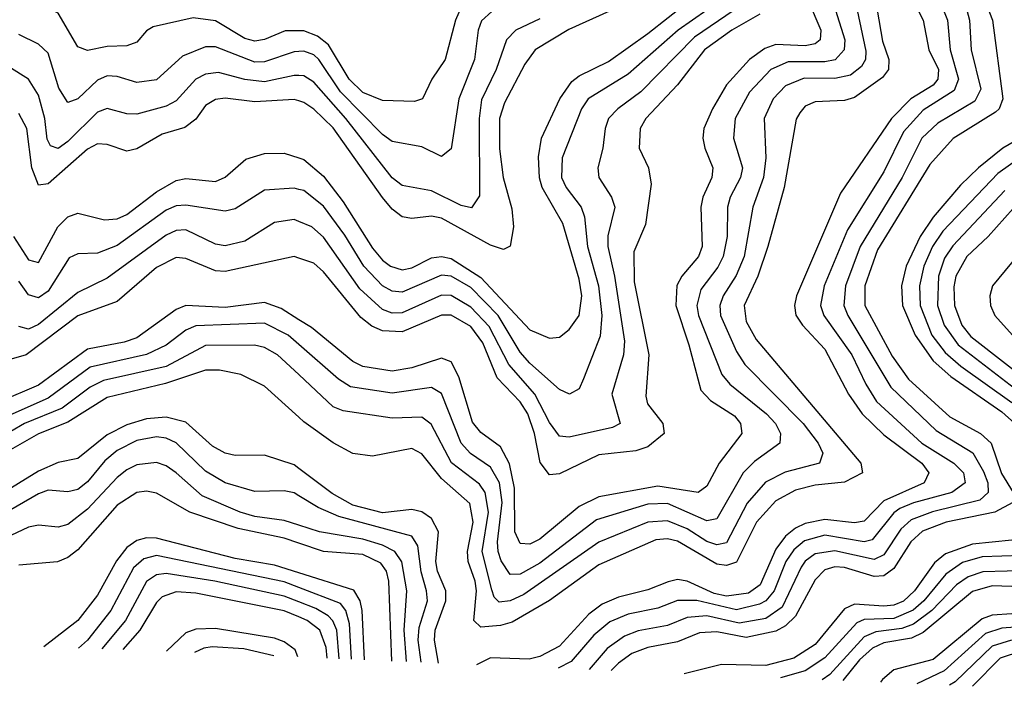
# Model space of a CAD drawing. Header units: inches. Extents: x 501365 to 657855, y 482276 to 547543.
# Tile 793 of 957: x 619432 to 621435, y 484056 to 485411. Entities that reach past the tile are written whole.
import ezdxf

# ---------------------------------------------------------------- set-up
doc = ezdxf.new("R2010")
doc.units = ezdxf.units.IN
doc.header["$MEASUREMENT"] = 0
doc.layers.add('A6418', color=7, linetype='Continuous')
doc.layers.add('A6428', color=7, linetype='Continuous')

msp = doc.modelspace()

# ---------------------------------------------------------------- linework, layer by layer
at = {"layer": 'A6418', "color": 5}
for points, elevation in [([(620000, 485388.4), (619972, 485388), (619930, 485370.5), (619910, 485367.5), (619890, 485373), (619830, 485408.9), (619785.1, 485414.9), (619703.6, 485396.4), (619690, 485388.4), (619670, 485365.4), (619650, 485358.1), (619610, 485356.3), (619570, 485348.3), (619550, 485355.6), (619510, 485423.9), (619450, 485456.4), (619400.8, 485540.7)], 3020), ([(620000, 485346.4), (619990, 485345.9), (619930, 485325.4), (619910, 485324.9), (619830, 485356), (619810, 485355.7), (619763.5, 485336.5), (619710, 485288.4), (619670, 485283.1), (619630, 485295.8), (619610, 485296.7), (619590, 485287.9), (619550, 485249.9), (619530, 485242.9), (619511.6, 485271.6), (619490, 485343), (619470, 485361.5), (619430, 485381)], 3040), ([(620000, 485297.2), (619990, 485297.7), (619930, 485284.9), (619890, 485289.3), (619836.7, 485303.3), (619810, 485300.2), (619790, 485289.9), (619750, 485246.3), (619730, 485234.9), (619670, 485219.2), (619650, 485219.4), (619610, 485230.3), (619590, 485223.2), (619530, 485163.1), (619510, 485149), (619494.4, 485154.4), (619488, 485168), (619483, 485210), (619470, 485257.8), (619450, 485289.9), (619410, 485315)], 3060), ([(620000, 485245.8), (619990, 485248.6), (619910, 485244), (619850, 485251.5), (619830, 485248.6), (619810, 485236.3), (619790, 485209.1), (619768.2, 485191.8), (619721.9, 485178.1), (619670, 485148.5), (619650, 485143.8), (619610, 485157.5), (619590, 485158.5), (619570, 485147.9), (619490, 485077.2), (619470, 485074.9), (619456.8, 485110), (619446.3, 485190), (619430, 485220.4)], 3080), ([(619419.3, 484970), (619450, 484922.9), (619470, 484917.6), (619509.4, 484990), (619530, 485010.2), (619550, 485018), (619604.3, 485004.3), (619630, 485006.5), (619650, 485015.2), (619710, 485060.8), (619750, 485084.3), (619770, 485088.2), (619830, 485082.2), (619850, 485091.1), (619892.3, 485127.7), (619930, 485139), (619970, 485139.6), (620000, 485129.9)], 3120), ([(620000, 485066.1), (619990, 485068.7), (619930, 485064.6), (619870, 485026.6), (619850, 485022), (619770, 485034), (619750, 485032.5), (619730, 485024.1), (619630, 484952.3), (619590, 484936.8), (619550, 484935.1), (619532.9, 484927.1), (619490, 484858.9), (619470, 484845.9), (619450, 484852.1), (619430, 484879.7)], 3140), ([(620000, 485000.8), (619990, 485004.9), (619950, 484998.9), (619890, 484960.7), (619850, 484951.2), (619830, 484955), (619770, 484983.8), (619750, 484982.5), (619730, 484973.3), (619610, 484885.4), (619550, 484856.6), (619470, 484791.4), (619450, 484781.8), (619430, 484787.2)], 3160), ([(620000, 484926.4), (619990, 484929.9), (619850, 484899.5), (619830, 484900.7), (619770, 484925.9), (619750, 484927.4), (619710, 484907), (619630, 484838.2), (619550, 484808.8), (619445.5, 484730), (619410, 484719.7)], 3180), ([(620000, 484801.2), (619963.7, 484823.7), (619930, 484836.3), (619850, 484826.2), (619769.9, 484830.1), (619750, 484822), (619670, 484764.2), (619644.7, 484755.3), (619570, 484741.3), (619470, 484668.5), (619390, 484634.4)], 3220), ([(620000, 484750.8), (619977.9, 484770), (619930, 484794), (619790, 484789), (619770, 484780.2), (619730, 484749.5), (619689.7, 484730.3), (619575.3, 484704.8), (619490, 484642.1), (619350, 484579.8)], 3240), ([(620000, 484689.6), (619956.6, 484730), (619930, 484744.8), (619909.7, 484749.7), (619810, 484748.6), (619730, 484706.2), (619602.3, 484677.7), (619575.7, 484664.3), (619518.5, 484621.5), (619441.8, 484590), (619330, 484525.2)], 3260), ([(620000, 484602.9), (619930, 484666), (619881.6, 484690), (619838.4, 484698.4), (619810, 484698.5), (619728.7, 484671.3), (619610, 484643.4), (619530, 484593.1), (619470, 484569.6), (619370, 484512.2)], 3280), ([(620000, 484498.6), (619990, 484506.2), (619930, 484526), (619870, 484525.6), (619850, 484529.9), (619824.3, 484544.3), (619770, 484592.7), (619730, 484603.4), (619690, 484600.1), (619650, 484587.7), (619610, 484567.2), (619550, 484519.1), (619510, 484510.8), (619470, 484493.3), (619356.5, 484423.5)], 3320), ([(620000, 484443.1), (619990, 484449.2), (619970, 484453.6), (619910, 484452), (619850, 484469.9), (619810, 484493.4), (619750, 484551), (619730, 484560.4), (619710, 484563.5), (619670, 484555.5), (619630, 484535.2), (619605.5, 484514.5), (619570, 484471.8), (619550, 484456.5), (619530, 484451.7), (619490, 484454.6), (619470, 484447.6), (619382.6, 484397.4)], 3340), ([(620000, 484383.7), (619970, 484393.5), (619910, 484401.3), (619880.2, 484410), (619803.4, 484443.4), (619750, 484490.3), (619730, 484504.2), (619710, 484511.1), (619670, 484506.4), (619650, 484496.4), (619630, 484480.8), (619570, 484416.4), (619530, 484384.9), (619510, 484379.6), (619470, 484383.7), (619450, 484379.6), (619390, 484352.1)], 3360), ([(620000, 484347), (619970, 484357), (619876.7, 484376.7), (619778.1, 484410), (619710, 484449), (619690, 484453), (619670, 484449.9), (619630, 484424.3), (619550, 484333.5), (619530, 484318.3), (619509.1, 484309.1), (619430, 484302.4)], 3380), ([(620000, 484286.9), (619950, 484302.7), (619870, 484316), (619710, 484357.2), (619690, 484358.2), (619670, 484352.8), (619650, 484338.4), (619628.9, 484311.1), (619590, 484241.2), (619550.1, 484190), (619481.2, 484136.1)], 3420), ([(620000, 484256.9), (619970, 484268.5), (619710, 484322.1), (619684.5, 484315.5), (619663.2, 484296.8), (619617.2, 484210), (619569.8, 484150), (619551.7, 484133.8)], 3440), ([(620000, 484227.7), (619970, 484239.4), (619829.1, 484270), (619730, 484285.7), (619710, 484282.5), (619690, 484268.9), (619647.6, 484190), (619599.3, 484132.2)], 3460), ([(620000, 484197.1), (619970, 484209.7), (619790, 484245.4), (619750, 484247.9), (619722, 484238), (619710, 484226.5), (619676.5, 484170), (619642, 484130.8)], 3480), ([(619998, 484115.9), (619992.6, 484130), (619970, 484146.4), (619950, 484153.8), (619830, 484173.8), (619790, 484172.6), (619770, 484165), (619730.9, 484127.5)], 3520), ([(619948.7, 484118.1), (619887.7, 484132.3), (619823.7, 484136.3), (619806.3, 484133.7), (619787.8, 484125)], 3540)]:
    msp.add_lwpolyline(points, dxfattribs=dict(at, elevation=elevation))
at = {"layer": 'A6428', "color": 5}
for points, elevation in [([(621229.6, 485490), (621270, 485410), (621281.5, 485350), (621301.2, 485310), (621299.7, 485290), (621290, 485278.2), (621244.5, 485250), (621205, 485210), (621101.7, 485058.3), (621011.8, 484850), (621007.7, 484830), (621010.5, 484810.5), (621024, 484790), (621070, 484741.2), (621117.9, 484650), (621145.8, 484610), (621190, 484567.2), (621266.8, 484510), (621281.6, 484490), (621271.8, 484470), (621190, 484432.8), (621150, 484391.5), (621130, 484388.7), (621070, 484395), (621030, 484387), (621010, 484377.4), (620990, 484361.1), (620970, 484334.6), (620937.9, 484262.1), (620914.5, 484245.5), (620870, 484239.1), (620844.9, 484244.9), (620790, 484270.1), (620770, 484273.1), (620751.3, 484268.7), (620710, 484252.5), (620650, 484237.6), (620617.1, 484222.9), (620590, 484202.6), (620530, 484138.1), (620490, 484117.1), (620468.6, 484111.4), (620390, 484114.2), (620361.1, 484100.1)], 3320), ([(621035.6, 485450), (621061.3, 485390), (621059.9, 485370), (621050, 485361.8), (621030, 485358), (620970, 485360.2), (620947.7, 485352.3), (620916.4, 485330), (620870, 485278.3), (620841.2, 485230), (620823.7, 485190), (620821.4, 485170), (620825.8, 485150), (620842.2, 485110), (620840.1, 485090), (620821.4, 485050), (620817.4, 485030), (620820.5, 484950), (620812.6, 484930), (620779, 484890), (620769, 484871), (620766.4, 484830), (620793.4, 484750), (620817.8, 484657.8), (620837.2, 484637.2), (620885.7, 484605.7), (620898.4, 484590), (620901.1, 484570), (620854.5, 484510), (620830, 484462.7), (620811.8, 484450), (620730, 484463), (620610, 484441.4), (620570, 484421.4), (620490, 484355), (620470, 484345.2), (620450, 484346.5), (620439.4, 484370), (620438.6, 484458.6), (620428.4, 484508.4), (620410, 484542.6), (620370, 484572.3), (620353.3, 484593.3), (620325.4, 484685.4), (620310, 484715.6), (620290, 484723.4), (620230, 484703.1), (620190, 484696.6), (620130, 484705.9), (620110, 484716), (620025.4, 484785.4), (620000, 484801.2)], 3220), ([(620000, 485129.9), (620010, 485126.7), (620050, 485092.8), (620090, 485040.9), (620150, 484946.8), (620170, 484921.9), (620186.2, 484910), (620210, 484902.4), (620230, 484906.5), (620270, 484926.7), (620290, 484929.6), (620310, 484925.4), (620370, 484887.1), (620470, 484780.9), (620510, 484763.6), (620530, 484765.8), (620550, 484781), (620570, 484809.9), (620575.4, 484850), (620570, 484883.8), (620536.8, 484996.8), (620495, 485070), (620489.4, 485089.4), (620487.5, 485132.5), (620493.3, 485170), (620530.6, 485250), (620554.8, 485285.2), (620570, 485296.9), (620630, 485325.9), (620710, 485383.1), (620792.1, 485447.9)], 3120), ([(620334, 485446), (620318.3, 485410), (620297.5, 485330), (620270.6, 485290), (620251.3, 485250), (620235.2, 485244.8), (620170, 485246.8), (620130, 485263), (620102.2, 485290), (620060, 485360), (620037.5, 485377.5), (620010, 485388.6), (620000, 485388.4)], 3020), ([(621395.2, 485450), (621410.5, 485410), (621431.8, 485250), (621424.5, 485230), (621417, 485223), (621330.7, 485169.4), (621283.5, 485116.5), (621176.6, 484943.4), (621151, 484870), (621151.3, 484830), (621207, 484727), (621240.1, 484680.1), (621323.9, 484603.9), (621386.4, 484570), (621407.8, 484550), (621429.1, 484489), (621452.5, 484450)], 3380), ([(620885.6, 485430), (620804.8, 485375.2), (620695.4, 485264.6), (620648.7, 485230), (620629.7, 485210), (620623.1, 485190), (620618.5, 485150), (620607.7, 485110), (620610.1, 485090), (620635.7, 485050), (620642.9, 485030), (620628.4, 484971.6), (620628.3, 484950), (620642.1, 484890), (620662.1, 484757.9), (620659.9, 484730), (620636.5, 484650), (620653.2, 484590), (620637.9, 484582.1), (620550, 484562.5), (620530, 484564.3), (620510, 484592.4), (620480, 484650), (620426.7, 484710), (620387.1, 484787.1), (620350, 484826.9), (620310, 484850.6), (620290, 484851), (620210, 484815.2), (620190, 484814.8), (620170, 484821.9), (620123.7, 484863.7), (620050, 484969), (620026, 484990), (620000, 485000.8)], 3160), ([(621091.6, 485430), (621110.2, 485370), (621109.2, 485350), (621090.5, 485329.5), (621070, 485325.5), (620994.9, 485325.1), (620959.9, 485310), (620916.2, 485263.8), (620887.2, 485210), (620884.1, 485170), (620902.2, 485110), (620897.9, 485090), (620877.1, 485050), (620871.9, 485030), (620870.9, 484970), (620863, 484930), (620852.1, 484907.9), (620817.5, 484862.5), (620809.2, 484830), (620812.9, 484810), (620860.2, 484690), (620876.5, 484670), (620951.3, 484610), (620969.7, 484590), (620979.5, 484570), (620979.2, 484560.8), (620978.4, 484550), (620926.7, 484513.3), (620903.3, 484490), (620850, 484396.4), (620830, 484392.8), (620750, 484427.7), (620710, 484426.7), (620605.4, 484394.6), (620490, 484306.3), (620450, 484284), (620430, 484283.7), (620411.5, 484311.5), (620405, 484330), (620403.7, 484350), (620413.5, 484430), (620408.1, 484470), (620390, 484501.3), (620349, 484529), (620330.3, 484550.3), (620290, 484651.6), (620270, 484663.6), (620190, 484651.8), (620105.1, 484665.1), (620080.7, 484680.7), (620000, 484750.8)], 3240), ([(621175.9, 485430), (621187.3, 485367.3), (621200.2, 485330), (621199.5, 485310), (621186.8, 485293.2), (621130, 485252.7), (621110, 485246.7), (621050, 485244.3), (621030, 485235.5), (621018.6, 485221.4), (621011.5, 485208.5), (620986.9, 485070), (620953.8, 484950), (620933.2, 484890), (620905.7, 484830), (620910, 484797.3), (620930, 484760.7), (621142.7, 484510), (621146.3, 484490), (621110, 484470.8), (621050, 484464.7), (621010, 484455.1), (620970, 484433.4), (620930.4, 484389.6), (620890, 484308.6), (620870, 484301.6), (620850, 484304.4), (620770, 484350.9), (620750, 484355.8), (620726, 484354), (620610, 484303.1), (620509.5, 484230.5), (620433.7, 484186.3), (620410, 484179.9), (620370, 484176.4), (620355.8, 484190), (620361.1, 484250), (620358.6, 484270), (620344.3, 484310), (620342.8, 484330), (620354.3, 484390), (620347.8, 484427.8), (620290, 484478.5), (620250, 484528.4), (620230, 484539.5), (620150, 484524), (620110, 484529), (620070, 484551.3), (620010, 484593.9), (620000, 484602.9)], 3280), ([(620829.8, 485430), (620771.4, 485390), (620670, 485300.5), (620588.4, 485250), (620574.6, 485230), (620535.4, 485130), (620534.1, 485090), (620543.7, 485070), (620573.9, 485030), (620581, 485010), (620587.3, 484950), (620609.3, 484870), (620616.4, 484810), (620612.5, 484767.5), (620579.1, 484680.9), (620570, 484661), (620550.1, 484649.9), (620530, 484659.2), (620470, 484713), (620450, 484735.1), (620405.4, 484810), (620350, 484866.4), (620310, 484889.8), (620290, 484892), (620210, 484857.1), (620190, 484859.1), (620170, 484870), (620132.2, 484910), (620093.3, 484973.3), (620050, 485032.1), (620010, 485063.6), (620000, 485066.1)], 3140), ([(621135.6, 485430), (621152.9, 485347.1), (621152.2, 485330), (621144.3, 485315.7), (621121.6, 485298.4), (621090, 485291.1), (621027.7, 485292.3), (620990, 485276.3), (620964.8, 485250), (620946.3, 485210), (620949.6, 485130), (620944.9, 485090), (620923.6, 485030), (620905.7, 484930), (620889.1, 484890.9), (620863.1, 484850), (620856.4, 484830), (620857.5, 484810), (620890, 484736.3), (620906.9, 484710), (621025.4, 484590), (621055.9, 484550), (621065.5, 484530), (621058.9, 484510), (620988.8, 484491.2), (620949.2, 484470.8), (620911.7, 484428.3), (620870, 484348.1), (620850, 484343.6), (620830, 484350.6), (620790, 484376.2), (620750, 484392.6), (620710, 484390.1), (620610, 484349.2), (620457.4, 484242.6), (620430, 484230), (620407.3, 484227.3), (620397.4, 484237.4), (620392.2, 484252.2), (620372.5, 484330), (620385.5, 484410), (620378.5, 484450), (620367, 484467), (620310.5, 484510.5), (620268.7, 484588.7), (620250, 484603.2), (620190, 484600.9), (620090, 484616.3), (620070, 484624.4), (620000, 484689.6)], 3260), ([(620631.9, 485428.1), (620549.1, 485390.9), (620480.8, 485350), (620459.3, 485320.7), (620418, 485242), (620408, 485210), (620408.2, 485148.2), (620415.5, 485090), (620433.3, 485026.7), (620436.2, 484990), (620429.6, 484950.4), (620415.9, 484944.1), (620390, 484953), (620290, 485007.9), (620270, 485011.8), (620230, 485006.6), (620210, 485010.5), (620190, 485025.6), (620170, 485049.3), (620070, 485191.2), (620030, 485229.4), (620010, 485242.9), (620000, 485245.8)], 3080), ([(620392.6, 485427.4), (620371.5, 485408.5), (620364.6, 485390), (620357, 485330), (620325.3, 485250), (620310, 485148.4), (620290, 485133.2), (620250, 485152.8), (620190, 485163.3), (620170, 485177.4), (620084.3, 485264.3), (620040.2, 485330), (620030, 485339.4), (620010, 485346.9), (620000, 485346.4)], 3040), ([(621311.3, 485430), (621318.9, 485410), (621324.4, 485350), (621341.8, 485290), (621332.9, 485267.1), (621270, 485227.4), (621230, 485183.3), (621190, 485101.6), (621116.1, 484983.9), (621068.1, 484870), (621060.8, 484830), (621067.9, 484810), (621124.9, 484730), (621152.8, 484670), (621174.9, 484634.9), (621267.1, 484550), (621332.2, 484510), (621352.1, 484490), (621355.5, 484470), (621327.8, 484450), (621250, 484429.4), (621222.5, 484417.5), (621210, 484408.7), (621166.3, 484353.7), (621150, 484349.5), (621070, 484363.1), (621028.2, 484351.8), (621006.4, 484333.6), (620990.4, 484310), (620966.8, 484250), (620950, 484230), (620937.1, 484222.9), (620890, 484211.7), (620809.5, 484230.5), (620770, 484230.4), (620730, 484215.2), (620670, 484203), (620632.6, 484187.4), (620600, 484160), (620553.7, 484106.3), (620527, 484092.9)], 3340), ([(621358.8, 485430), (621364.3, 485410), (621367.6, 485350), (621387, 485270), (621374.8, 485245.2), (621299.3, 485200.7), (621267.3, 485170), (621227, 485090), (621141.9, 484950), (621111.6, 484870), (621108.5, 484830), (621116.3, 484810), (621204.3, 484664.3), (621295.9, 484575.9), (621370.9, 484530.9), (621392.6, 484492.6), (621401, 484470), (621402, 484450), (621385.3, 484434.7), (621289, 484411), (621245.4, 484394.5), (621224.2, 484375.8), (621190, 484323.6), (621170, 484313.8), (621090, 484331.8), (621050, 484325.2), (621030, 484310.4), (621021.8, 484298.2), (620983.2, 484216.8), (620950, 484194.1), (620895.5, 484184.5), (620830, 484199.6), (620790, 484195.8), (620750, 484179.8), (620690, 484169), (620662.1, 484157.9), (620626.9, 484133.1), (620590.4, 484090.1)], 3360), ([(620937.6, 485422.4), (620880.3, 485390), (620825.3, 485350), (620770, 485278.3), (620705.6, 485210), (620693.9, 485190), (620692.1, 485150), (620710.9, 485110), (620716.7, 485076.7), (620705, 484995), (620681, 484939), (620682, 484878), (620712, 484730), (620705.7, 484645.7), (620709.1, 484630), (620740.3, 484590), (620742.8, 484570), (620710, 484542.6), (620685.2, 484534.8), (620610, 484526.9), (620530, 484488.2), (620510, 484486.1), (620491, 484511), (620479.4, 484570), (620465.6, 484610), (620450, 484634.6), (620403, 484683), (620374.1, 484754.1), (620350, 484787.5), (620310, 484810.5), (620290, 484810.6), (620210, 484776.3), (620170, 484778.4), (620148.3, 484788.3), (620125.8, 484805.8), (620050, 484898.8), (620030, 484915.9), (620000, 484926.4)], 3180), ([(620490, 485412.4), (620441.5, 485390), (620421.9, 485370), (620401.2, 485310), (620371.7, 485248.3), (620366.9, 485210), (620367.1, 485052.9), (620351.2, 485028.8), (620330, 485033.3), (620270, 485063), (620210, 485073.9), (620190, 485089.3), (620095.7, 485210), (620030, 485284.1), (620010, 485296.7), (620000, 485297.2)], 3060), ([(621501.2, 485190), (621431.6, 485150), (621382.2, 485110), (621345.5, 485074.5), (621290, 485009.7), (621263.9, 484970), (621235.1, 484910), (621225.5, 484870), (621228, 484830), (621253.3, 484770), (621290, 484717.8), (621325.8, 484685.8), (621430, 484614), (621455.9, 484590)], 3420), ([(621468.1, 485131.9), (621421.9, 485098.1), (621310, 484981), (621288.6, 484950), (621271.3, 484910), (621262, 484870), (621263.8, 484830), (621287.5, 484770), (621314.6, 484734.5), (621346.6, 484706.6), (621450, 484633.2)], 3440), ([(621436.1, 485064), (621330, 484951.5), (621313.4, 484926.6), (621300.7, 484890), (621298.9, 484830), (621312.3, 484790), (621340.6, 484750), (621481.7, 484641.7)], 3460), ([(621470, 485046.5), (621401.8, 484970), (621358.8, 484930), (621336.1, 484890), (621331.9, 484868.1), (621333.5, 484830), (621348.4, 484790), (621366.8, 484766.8), (621501.9, 484661.9)], 3480), ([(621501.1, 484978.9), (621410.5, 484870), (621405.4, 484850), (621406.8, 484830), (621415.4, 484810), (621451.3, 484770)], 3520), ([(620284.1, 484103.5), (620275.7, 484150), (620277.3, 484170), (620298.8, 484230), (620298.8, 484250), (620281.8, 484290), (620278.6, 484310), (620284, 484370), (620270, 484397.2), (620250, 484410.7), (620230, 484415.4), (620170, 484408.8), (620110, 484424), (620067.8, 484447.8), (620000, 484498.6)], 3320), ([(620248.5, 484105), (620242.7, 484150), (620244.3, 484175.7), (620261.7, 484230), (620259.7, 484250), (620248.8, 484288.8), (620242, 484342), (620230, 484361.2), (620081, 484401), (620039.3, 484419.3), (620000, 484443.1)], 3340), ([(621452.2, 484430), (621415.8, 484410), (621316.2, 484390), (621268.5, 484371.5), (621244.6, 484350), (621210, 484295.3), (621190, 484281), (621170, 484279.4), (621110, 484297.7), (621090, 484298.9), (621070, 484293.1), (621050, 484272.5), (621010, 484198.5), (620990, 484179.2), (620970, 484168.1), (620910, 484155.1), (620850, 484166.6), (620814.8, 484165.2), (620770, 484146.4), (620710, 484135.1), (620677.4, 484122.6), (620650, 484103.2), (620634.8, 484088.2)], 3380), ([(620218.6, 484106.3), (620214, 484170), (620219.3, 484250), (620209.5, 484309.5), (620195.2, 484330), (620170, 484343.1), (620130, 484355.4), (620041.8, 484370), (620000, 484383.7)], 3360), ([(620189.3, 484107.6), (620183.2, 484270), (620178, 484290), (620166.7, 484306.7), (620130, 484323.9), (620050, 484330.5), (620000, 484347)], 3380), ([(621450, 484353.2), (621370, 484344.9), (621314.9, 484325.1), (621292.8, 484307.2), (621251.9, 484250), (621230, 484229.5), (621210, 484221), (621190, 484218.8), (621130, 484222.8), (621110, 484213.7), (621050, 484141.5), (621006.6, 484113.4), (620950, 484098.4), (620859.8, 484100.2), (620783.7, 484081.7)], 3420), ([(621470, 484321.7), (621390, 484319.2), (621350, 484308.1), (621315.7, 484284.3), (621271.3, 484230), (621249.2, 484210.8), (621210, 484194.3), (621150, 484191.7), (621134.9, 484185.1), (621070, 484113.9), (621030, 484087.8), (620979.7, 484073.2)], 3440), ([(620133.3, 484110), (620128.9, 484210), (620124.9, 484230), (620111.7, 484251.7), (620000, 484286.9)], 3420), ([(621490, 484291.8), (621390.9, 484289.1), (621361.2, 484278.8), (621337.7, 484262.3), (621287.2, 484210), (621250, 484182.2), (621226.6, 484173.4), (621173.3, 484166.7), (621150, 484156.8), (621079.8, 484080.2), (621064.3, 484069.5)], 3460), ([(620107, 484111.2), (620103.1, 484183.1), (620095.6, 484210), (620084.3, 484224.3), (620000, 484256.9)], 3440), ([(621470, 484258.1), (621410, 484260.4), (621370, 484248.7), (621270, 484165.3), (621246.3, 484153.7), (621190, 484144.5), (621166.4, 484133.6), (621140.3, 484110), (621106.6, 484067.7)], 3480), ([(620082, 484112.3), (620077.1, 484170), (620069.2, 484189.2), (620059.4, 484199.4), (620034.4, 484214.4), (620000, 484227.7)], 3460), ([(621530, 484209), (621410, 484200.5), (621390, 484193.5), (621290, 484110.5), (621210, 484089.4), (621186.8, 484070), (621183, 484064.4)], 3520), ([(620057.2, 484113.3), (620055.2, 484135.2), (620042.7, 484170), (620017, 484190), (620000, 484197.1)], 3480), ([(621530, 484182), (621430, 484174.6), (621396.3, 484163.7), (621312.5, 484087.5), (621256.9, 484061.2)], 3540), ([(621449.7, 484150.3), (621410, 484137.8), (621335, 484065), (621323.1, 484058.3)], 3560), ([(621470, 484127.8), (621426.5, 484113.5), (621370.3, 484056.2)], 3580)]:
    msp.add_lwpolyline(points, dxfattribs=dict(at, elevation=elevation))

doc.saveas('drawing.dxf')
